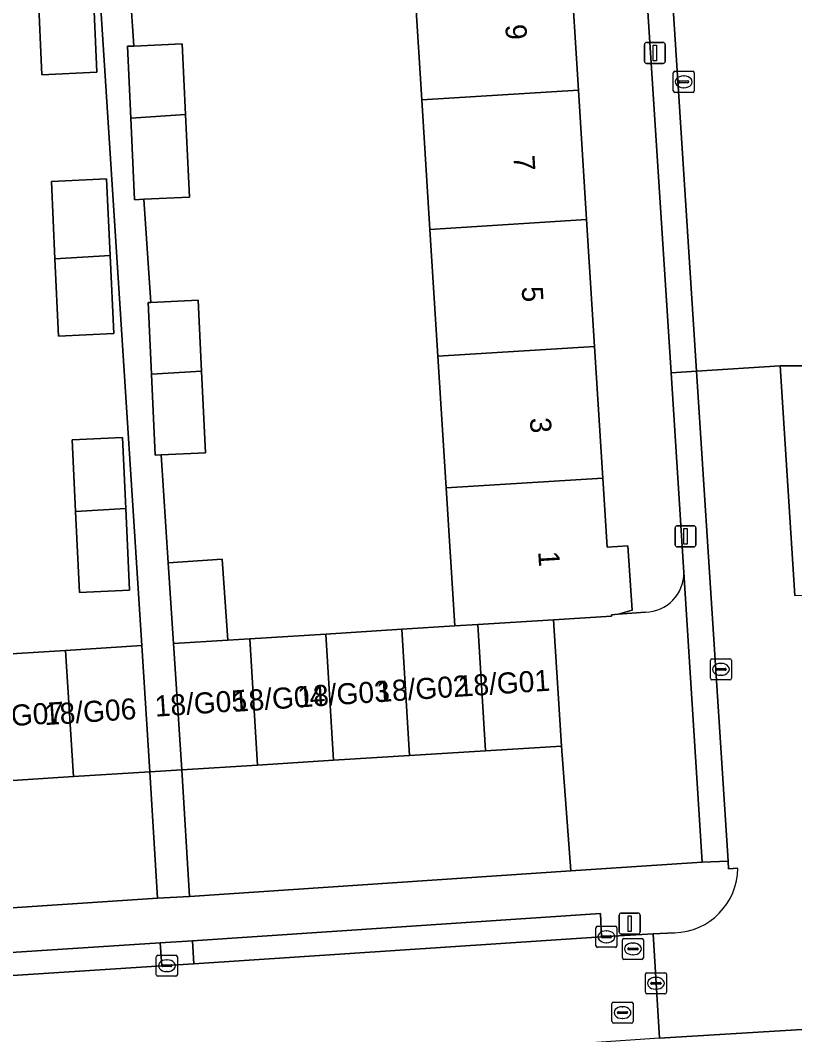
# Model space of a CAD drawing. Extents: x 159680 to 160786, y 387323 to 388340.
# Drawn here: x 160539.75 to 160576.51, y 387581.88 to 387630.01 of the extents above; entities that cross this region are included whole.
import ezdxf

# ---------------------------------------------------------------- set-up
doc = ezdxf.new("R2010")
doc.units = 0
for name, color, linetype in [('IMGEO_Erf', 7, 'Continuous'), ('IMGEO_Kolk', 7, 'Continuous'), ('IMGEO_Lichtmast', 7, 'Continuous'), ('IMGEO_Pand', 7, 'Continuous'), ('IMGEO_Pand_nummerreeks', 7, 'Continuous'), ('IMGEO_Parkeervlak_open', 7, 'Continuous'), ('IMGEO_Rijbaan_lokaal_open', 7, 'Continuous'), ('IMGEO_Rioolput', 7, 'Continuous'), ('IMGEO_Voetpad_open', 7, 'Continuous')]:
    doc.layers.add(name, color=color, linetype=linetype)

msp = doc.modelspace()

# ---------------------------------------------------------------- linework, layer by layer
at = {"layer": 'IMGEO_Erf'}
for points in [[(160567.375, 387663.997), (160564.851, 387663.834), (160565.033, 387660.85), (160564.121, 387660.783), (160564.325, 387657.528), (160564.507, 387654.614), (160565.442, 387654.614), (160565.624, 387651.556), (160564.702, 387651.49), (160565.088, 387645.332), (160565.474, 387639.154), (160565.861, 387632.965), (160566.253, 387626.697), (160566.638, 387620.547), (160567.014, 387614.529), (160567.405, 387608.283), (160567.609, 387605.016), (160568.599, 387605.073), (160568.797, 387602.013), (160568.139, 387601.825), (160569.427, 387601.92)], [(160571.258, 387603.807), (160570.647, 387613.282), (160567.375, 387663.997)], [(160530.295, 387630.704), (160530.692, 387624.423), (160531.096, 387618.032), (160531.47, 387612.113), (160531.854, 387606.028), (160532.266, 387599.507), (160534.672, 387599.658), (160538.289, 387599.885), (160541.906, 387600.111), (160545.523, 387600.338), (160542.148, 387652.688)], [(160544.793, 387633.977), (160545.14, 387628.785), (160547.444, 387628.891), (160547.599, 387625.531), (160547.781, 387621.614), (160545.625, 387621.514), (160545.952, 387616.619), (160548.205, 387616.723), (160548.36, 387613.363), (160548.54, 387609.489), (160546.434, 387609.392), (160546.777, 387604.257), (160549.343, 387604.433), (160549.607, 387600.594), (160550.646, 387600.659), (160554.252, 387600.885), (160557.859, 387601.111), (160560.377, 387601.269), (160559.967, 387607.819), (160559.577, 387614.064), (160559.2, 387620.082), (160558.815, 387626.232), (160558.423, 387632.5)]]:
    msp.add_lwpolyline(points, dxfattribs=at)
for points in [[(160540.439, 387634.816), (160543.048, 387634.937), (160543.206, 387631.519), (160543.39, 387627.546), (160540.781, 387627.426), (160540.599, 387631.354)], [(160543.849, 387622.477), (160544.017, 387618.847), (160544.189, 387615.139), (160541.572, 387615.018), (160541.402, 387618.682), (160541.232, 387622.356)], [(160544.607, 387610.208), (160544.763, 387606.844), (160544.942, 387602.974), (160542.558, 387602.863), (160542.381, 387606.694), (160542.223, 387610.097)]]:
    msp.add_lwpolyline(points, close=True, dxfattribs=at)
msp.add_arc((160569.373, 387603.805), 1.885, 271.6551, 0.0707, dxfattribs=at)
at = {"layer": 'IMGEO_Kolk'}
for p, q in [((160570.822, 387627.586), (160571.674, 387627.586)), ((160570.747, 387626.66), (160570.747, 387627.512)), ((160571.006, 387627.08), (160571.006, 387627.092)), ((160571.049, 387627.129), (160571.447, 387627.129)), ((160571.235, 387627.366), (160571.26, 387627.366)), ((160571.49, 387627.092), (160571.49, 387627.08)), ((160571.748, 387627.512), (160571.748, 387626.66)), ((160571.674, 387626.586), (160570.822, 387626.586)), ((160571.444, 387627.043), (160571.046, 387627.043)), ((160571.258, 387626.806), (160571.233, 387626.806)), ((160572.512, 387598.786), (160572.512, 387599.638)), ((160572.587, 387599.712), (160573.439, 387599.712)), ((160573.513, 387599.638), (160573.513, 387598.786)), ((160572.771, 387599.206), (160572.771, 387599.218)), ((160573.209, 387599.169), (160572.811, 387599.169)), ((160572.814, 387599.255), (160573.212, 387599.255)), ((160573, 387599.492), (160573.025, 387599.492)), ((160573.255, 387599.218), (160573.255, 387599.206)), ((160573.439, 387598.712), (160572.587, 387598.712)), ((160573.023, 387598.932), (160572.998, 387598.932)), ((160567.075, 387586.096), (160567.075, 387586.948)), ((160567.15, 387587.022), (160568.002, 387587.022)), ((160567.563, 387586.802), (160567.588, 387586.802)), ((160568.076, 387586.948), (160568.076, 387586.096)), ((160567.334, 387586.516), (160567.334, 387586.528)), ((160567.772, 387586.479), (160567.374, 387586.479)), ((160567.377, 387586.565), (160567.775, 387586.565)), ((160567.586, 387586.242), (160567.561, 387586.242)), ((160567.818, 387586.528), (160567.818, 387586.516)), ((160568.002, 387586.022), (160567.15, 387586.022)), ((160546.212, 387584.722), (160546.212, 387585.574)), ((160546.287, 387585.648), (160547.139, 387585.648)), ((160546.514, 387585.191), (160546.912, 387585.191)), ((160546.7, 387585.428), (160546.725, 387585.428)), ((160547.213, 387585.574), (160547.213, 387584.722)), ((160546.471, 387585.142), (160546.471, 387585.154)), ((160546.909, 387585.105), (160546.511, 387585.105)), ((160546.723, 387584.868), (160546.698, 387584.868)), ((160546.955, 387585.154), (160546.955, 387585.142)), ((160547.139, 387584.648), (160546.287, 387584.648))]:
    msp.add_line(p, q, dxfattribs=at)
for points in [[(160570.822, 387627.586), (160571.674, 387627.586)], [(160570.747, 387626.66), (160570.747, 387627.512)], [(160571.748, 387627.512), (160571.748, 387626.66)], [(160571.674, 387626.586), (160570.822, 387626.586)], [(160572.512, 387598.786), (160572.512, 387599.638)], [(160572.587, 387599.712), (160573.439, 387599.712)], [(160573.513, 387599.638), (160573.513, 387598.786)], [(160573.439, 387598.712), (160572.587, 387598.712)], [(160567.075, 387586.096), (160567.075, 387586.948)], [(160567.15, 387587.022), (160568.002, 387587.022)], [(160568.076, 387586.948), (160568.076, 387586.096)], [(160568.002, 387586.022), (160567.15, 387586.022)], [(160546.212, 387584.722), (160546.212, 387585.574)], [(160546.287, 387585.648), (160547.139, 387585.648)], [(160547.213, 387585.574), (160547.213, 387584.722)], [(160547.139, 387584.648), (160546.287, 387584.648)]]:
    msp.add_lwpolyline(points, dxfattribs=at)
for centre, radius, start, end in [((160570.824, 387627.51), 0.0765, 91.552, 178.448), ((160570.824, 387627.51), 0.0765, 91.552, 178.448), ((160571.672, 387627.51), 0.0765, 1.552, 88.448), ((160571.672, 387627.51), 0.0765, 1.552, 88.448), ((160571.046, 387627.089), 0.0403, 85.8775, 175.7526), ((160571.043, 387627.079), 0.0366, 178.938, 274.7102), ((160571.447, 387627.086), 0.043, 264.8664, 352.4533), ((160571.451, 387627.091), 0.0386, 1.7309, 96.639), ((160570.824, 387626.662), 0.0765, 181.552, 268.448), ((160570.824, 387626.662), 0.0765, 181.552, 268.448), ((160571.672, 387626.662), 0.0765, 271.552, 358.448), ((160571.672, 387626.662), 0.0765, 271.552, 358.448), ((160572.589, 387599.636), 0.0765, 91.552, 178.448), ((160572.589, 387599.636), 0.0765, 91.552, 178.448), ((160573.437, 387599.636), 0.0765, 1.552, 88.448), ((160573.437, 387599.636), 0.0765, 1.552, 88.448), ((160572.811, 387599.215), 0.0403, 85.8775, 175.7526), ((160572.808, 387599.205), 0.0366, 178.938, 274.7102), ((160573.212, 387599.212), 0.043, 264.8664, 352.4533), ((160573.216, 387599.217), 0.0386, 1.7309, 96.639), ((160572.589, 387598.788), 0.0765, 181.552, 268.448), ((160572.589, 387598.788), 0.0765, 181.552, 268.448), ((160573.437, 387598.788), 0.0765, 271.552, 358.448), ((160573.437, 387598.788), 0.0765, 271.552, 358.448), ((160567.152, 387586.946), 0.0765, 91.552, 178.448), ((160567.152, 387586.946), 0.0765, 91.552, 178.448), ((160568, 387586.946), 0.0765, 1.552, 88.448), ((160568, 387586.946), 0.0765, 1.552, 88.448), ((160567.374, 387586.525), 0.0403, 85.8775, 175.7526), ((160567.371, 387586.515), 0.0366, 178.938, 274.7102), ((160567.775, 387586.522), 0.043, 264.8664, 352.4533), ((160567.779, 387586.527), 0.0386, 1.7309, 96.639), ((160567.152, 387586.098), 0.0765, 181.552, 268.448), ((160567.152, 387586.098), 0.0765, 181.552, 268.448), ((160568, 387586.098), 0.0765, 271.552, 358.448), ((160568, 387586.098), 0.0765, 271.552, 358.448), ((160546.289, 387585.572), 0.0765, 91.552, 178.448), ((160546.289, 387585.572), 0.0765, 91.552, 178.448), ((160546.511, 387585.151), 0.0403, 85.8775, 175.7526), ((160546.916, 387585.153), 0.0386, 1.7309, 96.639), ((160547.137, 387585.572), 0.0765, 1.552, 88.448), ((160547.137, 387585.572), 0.0765, 1.552, 88.448), ((160546.289, 387584.724), 0.0765, 181.552, 268.448), ((160546.289, 387584.724), 0.0765, 181.552, 268.448), ((160546.508, 387585.141), 0.0366, 178.938, 274.7102), ((160546.912, 387585.148), 0.043, 264.8664, 352.4533), ((160547.137, 387584.724), 0.0765, 271.552, 358.448), ((160547.137, 387584.724), 0.0765, 271.552, 358.448)]:
    msp.add_arc(centre, radius, start, end, dxfattribs=at)
for centre, major_axis, ratio, start_param, end_param in [((160571.234, 387627.086), (-0.387, 0.002), 0.722429, 4.712389, 7.853982), ((160571.259, 387627.086), (-0.39, 0.002), 0.717154, 1.570796, 4.712389), ((160572.999, 387599.212), (-0.387, 0.002), 0.722429, 4.712389, 7.853982), ((160573.024, 387599.212), (-0.39, 0.002), 0.717154, 1.570796, 4.712389), ((160567.562, 387586.522), (-0.387, 0.002), 0.722429, 4.712389, 7.853982), ((160567.587, 387586.522), (-0.39, 0.002), 0.717154, 1.570796, 4.712389), ((160546.699, 387585.148), (-0.387, 0.002), 0.722429, 4.712389, 7.853982), ((160546.724, 387585.148), (-0.39, 0.002), 0.717154, 1.570796, 4.712389)]:
    msp.add_ellipse(centre, major_axis=major_axis, ratio=ratio, start_param=start_param, end_param=end_param, dxfattribs=at)
at = {"layer": 'IMGEO_Lichtmast'}
for p, q in [((160569.38, 387628.057), (160569.38, 387628.857)), ((160569.38, 387628.857), (160569.38, 387628.057)), ((160569.48, 387628.957), (160570.27, 387628.957)), ((160570.27, 387628.957), (160569.48, 387628.957)), ((160570.37, 387628.857), (160570.37, 387628.057)), ((160570.37, 387628.057), (160570.37, 387628.857)), ((160570.27, 387627.957), (160569.48, 387627.957)), ((160569.48, 387627.957), (160570.27, 387627.957)), ((160570.835, 387605.123), (160570.835, 387605.923)), ((160570.835, 387605.923), (160570.835, 387605.123)), ((160570.935, 387606.023), (160571.725, 387606.023)), ((160571.725, 387606.023), (160570.935, 387606.023)), ((160571.825, 387605.923), (160571.825, 387605.123)), ((160571.825, 387605.123), (160571.825, 387605.923)), ((160571.725, 387605.023), (160570.935, 387605.023)), ((160570.935, 387605.023), (160571.725, 387605.023)), ((160568.284, 387587.649), (160569.074, 387587.649)), ((160569.074, 387587.649), (160568.284, 387587.649)), ((160568.184, 387586.749), (160568.184, 387587.549)), ((160568.184, 387587.549), (160568.184, 387586.749)), ((160569.174, 387587.549), (160569.174, 387586.749)), ((160569.174, 387586.749), (160569.174, 387587.549)), ((160569.074, 387586.649), (160568.284, 387586.649)), ((160568.284, 387586.649), (160569.074, 387586.649))]:
    msp.add_line(p, q, dxfattribs=at)
for points in [[(160569.8, 387628.832), (160569.95, 387628.832), (160569.95, 387628.082), (160569.8, 387628.082), (160569.8, 387628.832)], [(160571.255, 387605.898), (160571.405, 387605.898), (160571.405, 387605.148), (160571.255, 387605.148), (160571.255, 387605.898)], [(160568.604, 387587.524), (160568.754, 387587.524), (160568.754, 387586.774), (160568.604, 387586.774), (160568.604, 387587.524)]]:
    msp.add_lwpolyline(points, dxfattribs=at)
for centre, start, end in [((160569.48, 387628.857), 90, 180), ((160569.48, 387628.857), 90, 180), ((160570.27, 387628.857), 0, 90), ((160570.27, 387628.857), 360, 90), ((160569.48, 387628.057), 180, 270), ((160569.48, 387628.057), 180, 270), ((160570.27, 387628.057), 270, 0), ((160570.27, 387628.057), 270, 0), ((160570.935, 387605.923), 90, 180), ((160570.935, 387605.923), 90, 180), ((160571.725, 387605.923), 0, 90), ((160571.725, 387605.923), 360, 90), ((160570.935, 387605.123), 180, 270), ((160570.935, 387605.123), 180, 270), ((160571.725, 387605.123), 270, 0), ((160571.725, 387605.123), 270, 0), ((160568.284, 387587.549), 90, 180), ((160568.284, 387587.549), 90, 180), ((160569.074, 387587.549), 0, 90), ((160569.074, 387587.549), 360, 90), ((160568.284, 387586.749), 180, 270), ((160568.284, 387586.749), 180, 270), ((160569.074, 387586.749), 270, 0), ((160569.074, 387586.749), 270, 0)]:
    msp.add_arc(centre, 0.1, start, end, dxfattribs=at)
at = {"layer": 'IMGEO_Pand'}
for points in [[(160566.253, 387626.697), (160565.861, 387632.965), (160558.423, 387632.5), (160558.815, 387626.232)], [(160540.599, 387631.354), (160540.781, 387627.426), (160543.39, 387627.546), (160543.206, 387631.519)], [(160547.444, 387628.891), (160545.14, 387628.785), (160544.839, 387628.771), (160544.996, 387625.368), (160547.599, 387625.531)], [(160566.638, 387620.547), (160566.253, 387626.697), (160558.815, 387626.232), (160559.2, 387620.082)], [(160547.599, 387625.531), (160544.996, 387625.368), (160545.176, 387621.493), (160545.625, 387621.514), (160547.781, 387621.614)], [(160544.017, 387618.847), (160543.849, 387622.477), (160541.232, 387622.356), (160541.402, 387618.682)], [(160567.014, 387614.529), (160566.638, 387620.547), (160559.2, 387620.082), (160559.577, 387614.064)], [(160541.402, 387618.682), (160541.572, 387615.018), (160544.189, 387615.139), (160544.017, 387618.847)], [(160548.205, 387616.723), (160545.952, 387616.619), (160545.821, 387616.613), (160545.978, 387613.214), (160548.36, 387613.363)], [(160567.405, 387608.283), (160567.014, 387614.529), (160559.577, 387614.064), (160559.967, 387607.819)], [(160548.36, 387613.363), (160545.978, 387613.214), (160546.156, 387609.379), (160546.434, 387609.392), (160548.54, 387609.489)], [(160544.607, 387610.208), (160542.223, 387610.097), (160542.381, 387606.694), (160544.763, 387606.844)], [(160567.811, 387601.8), (160568.139, 387601.825), (160568.797, 387602.013), (160568.599, 387605.073), (160567.609, 387605.016), (160567.405, 387608.283), (160559.967, 387607.819), (160560.377, 387601.269), (160561.465, 387601.336), (160565.071, 387601.56), (160567.815, 387601.732)], [(160542.558, 387602.863), (160544.942, 387602.974), (160544.763, 387606.844), (160542.381, 387606.694)], [(160547.025, 387600.444), (160549.607, 387600.594), (160549.343, 387604.433), (160546.777, 387604.257)], [(160565.071, 387601.56), (160561.465, 387601.336), (160561.84, 387595.347), (160565.446, 387595.573)], [(160558.234, 387595.121), (160557.859, 387601.111), (160554.252, 387600.885), (160554.627, 387594.896)], [(160561.84, 387595.347), (160561.465, 387601.336), (160560.377, 387601.269), (160557.859, 387601.111), (160558.234, 387595.121)], [(160547.415, 387594.444), (160551.021, 387594.67), (160550.646, 387600.659), (160549.607, 387600.594), (160547.025, 387600.444)], [(160554.627, 387594.896), (160554.252, 387600.885), (160550.646, 387600.659), (160551.021, 387594.67)], [(160542.281, 387594.122), (160541.906, 387600.111), (160538.289, 387599.885), (160538.664, 387593.896)], [(160545.898, 387594.349), (160545.523, 387600.338), (160541.906, 387600.111), (160542.281, 387594.122)]]:
    msp.add_lwpolyline(points, close=True, dxfattribs=at)
at = {"layer": 'IMGEO_Parkeervlak_open'}
for points in [[(160569.427, 387601.92), (160568.139, 387601.825), (160567.811, 387601.8), (160567.815, 387601.732), (160565.071, 387601.56), (160565.446, 387595.573), (160565.882, 387589.652), (160572.124, 387590.057), (160571.258, 387603.807)], [(160688.994, 387587.58), (160690.222, 387588.797), (160690.811, 387589.28), (160653.704, 387586.943), (160640.868, 387586.153), (160581.804, 387582.428), (160570.096, 387581.71), (160522.381, 387578.44), (160523.03, 387578.059), (160524.203, 387577.006)]]:
    msp.add_lwpolyline(points, dxfattribs=at)
msp.add_lwpolyline([(160561.84, 387595.347), (160558.234, 387595.121), (160554.627, 387594.896), (160551.021, 387594.67), (160547.415, 387594.444), (160547.781, 387588.434), (160565.882, 387589.652), (160565.446, 387595.573)], close=True, dxfattribs=at)
msp.add_arc((160569.373, 387603.805), 1.885, 271.6551, 0.0707, dxfattribs=at)
at = {"layer": 'IMGEO_Rijbaan_lokaal_open'}
for points in [[(160580.403, 387666.582), (160573.726, 387666.064), (160568.477, 387665.736), (160571.854, 387613.359), (160575.823, 387613.619), (160577.027, 387613.615), (160584.076, 387614.055), (160584.01, 387615.178), (160583.702, 387615.16)], [(160568.477, 387665.736), (160568.361, 387665.729), (160567.267, 387665.662), (160567.375, 387663.997), (160570.647, 387613.282), (160571.854, 387613.359)]]:
    msp.add_lwpolyline(points, close=True, dxfattribs=at)
for points in [[(160576.517, 387602.707), (160575.823, 387613.619), (160571.854, 387613.359), (160573.348, 387590.11), (160573.371, 387589.753), (160573.814, 387589.784)], [(160570.808, 387586.71), (160569.795, 387586.667), (160570.096, 387581.71), (160581.804, 387582.428), (160581.466, 387587.414), (160580.457, 387587.349)], [(160570.096, 387581.71), (160569.795, 387586.667), (160567.344, 387586.515), (160547.992, 387585.24), (160546.477, 387585.138), (160528.392, 387583.971), (160519.663, 387583.396), (160517.418, 387583.287)]]:
    msp.add_lwpolyline(points, dxfattribs=at)
msp.add_arc((160570.715, 387589.807), 3.099, 271.7133, 359.5683, dxfattribs=at)
at = {"layer": 'IMGEO_Rioolput'}
for p, q in [((160568.333, 387585.521), (160568.333, 387586.373)), ((160568.408, 387586.447), (160569.26, 387586.447)), ((160568.821, 387586.227), (160568.846, 387586.227)), ((160569.334, 387586.373), (160569.334, 387585.521)), ((160568.592, 387585.941), (160568.592, 387585.953)), ((160569.03, 387585.904), (160568.632, 387585.904)), ((160568.635, 387585.99), (160569.033, 387585.99)), ((160568.844, 387585.667), (160568.819, 387585.667)), ((160569.076, 387585.953), (160569.076, 387585.941)), ((160569.26, 387585.447), (160568.408, 387585.447)), ((160569.426, 387583.89), (160569.426, 387584.742)), ((160569.501, 387584.816), (160570.353, 387584.816)), ((160570.427, 387584.742), (160570.427, 387583.89)), ((160569.685, 387584.31), (160569.685, 387584.322)), ((160570.123, 387584.273), (160569.725, 387584.273)), ((160569.728, 387584.359), (160570.126, 387584.359)), ((160569.914, 387584.596), (160569.939, 387584.596)), ((160570.169, 387584.322), (160570.169, 387584.31)), ((160570.353, 387583.816), (160569.501, 387583.816)), ((160569.937, 387584.036), (160569.912, 387584.036)), ((160567.841, 387582.498), (160567.841, 387583.35)), ((160567.916, 387583.424), (160568.768, 387583.424)), ((160568.842, 387583.35), (160568.842, 387582.498)), ((160568.1, 387582.918), (160568.1, 387582.93)), ((160568.538, 387582.881), (160568.14, 387582.881)), ((160568.143, 387582.967), (160568.541, 387582.967)), ((160568.329, 387583.204), (160568.354, 387583.204)), ((160568.584, 387582.93), (160568.584, 387582.918)), ((160568.768, 387582.424), (160567.916, 387582.424)), ((160568.352, 387582.644), (160568.327, 387582.644))]:
    msp.add_line(p, q, dxfattribs=at)
for points in [[(160568.333, 387585.521), (160568.333, 387586.373)], [(160568.408, 387586.447), (160569.26, 387586.447)], [(160569.334, 387586.373), (160569.334, 387585.521)], [(160569.26, 387585.447), (160568.408, 387585.447)], [(160569.426, 387583.89), (160569.426, 387584.742)], [(160569.501, 387584.816), (160570.353, 387584.816)], [(160570.427, 387584.742), (160570.427, 387583.89)], [(160570.353, 387583.816), (160569.501, 387583.816)], [(160567.841, 387582.498), (160567.841, 387583.35)], [(160567.916, 387583.424), (160568.768, 387583.424)], [(160568.842, 387583.35), (160568.842, 387582.498)], [(160568.768, 387582.424), (160567.916, 387582.424)]]:
    msp.add_lwpolyline(points, dxfattribs=at)
for centre, radius, start, end in [((160568.41, 387586.371), 0.0765, 91.552, 178.448), ((160568.41, 387586.371), 0.0765, 91.552, 178.448), ((160569.258, 387586.371), 0.0765, 1.552, 88.448), ((160569.258, 387586.371), 0.0765, 1.552, 88.448), ((160568.632, 387585.95), 0.0403, 85.8775, 175.7526), ((160568.629, 387585.94), 0.0366, 178.938, 274.7102), ((160569.033, 387585.947), 0.043, 264.8664, 352.4533), ((160569.037, 387585.952), 0.0386, 1.7309, 96.639), ((160568.41, 387585.523), 0.0765, 181.552, 268.448), ((160568.41, 387585.523), 0.0765, 181.552, 268.448), ((160569.258, 387585.523), 0.0765, 271.552, 358.448), ((160569.258, 387585.523), 0.0765, 271.552, 358.448), ((160569.503, 387584.74), 0.0765, 91.552, 178.448), ((160569.503, 387584.74), 0.0765, 91.552, 178.448), ((160570.351, 387584.74), 0.0765, 1.552, 88.448), ((160570.351, 387584.74), 0.0765, 1.552, 88.448), ((160569.725, 387584.319), 0.0403, 85.8775, 175.7526), ((160569.722, 387584.309), 0.0366, 178.938, 274.7102), ((160570.126, 387584.316), 0.043, 264.8664, 352.4533), ((160570.13, 387584.321), 0.0386, 1.7309, 96.639), ((160569.503, 387583.892), 0.0765, 181.552, 268.448), ((160569.503, 387583.892), 0.0765, 181.552, 268.448), ((160570.351, 387583.892), 0.0765, 271.552, 358.448), ((160570.351, 387583.892), 0.0765, 271.552, 358.448), ((160567.918, 387583.348), 0.0765, 91.552, 178.448), ((160567.918, 387583.348), 0.0765, 91.552, 178.448), ((160568.766, 387583.348), 0.0765, 1.552, 88.448), ((160568.766, 387583.348), 0.0765, 1.552, 88.448), ((160568.14, 387582.927), 0.0403, 85.8775, 175.7526), ((160568.137, 387582.917), 0.0366, 178.938, 274.7102), ((160568.541, 387582.924), 0.043, 264.8664, 352.4533), ((160568.545, 387582.929), 0.0386, 1.7309, 96.639), ((160567.918, 387582.5), 0.0765, 181.552, 268.448), ((160567.918, 387582.5), 0.0765, 181.552, 268.448), ((160568.766, 387582.5), 0.0765, 271.552, 358.448), ((160568.766, 387582.5), 0.0765, 271.552, 358.448)]:
    msp.add_arc(centre, radius, start, end, dxfattribs=at)
for centre, major_axis, ratio, start_param, end_param in [((160568.82, 387585.947), (-0.387, 0.002), 0.722429, 4.712389, 7.853982), ((160568.845, 387585.947), (-0.39, 0.002), 0.717154, 1.570796, 4.712389), ((160569.913, 387584.316), (-0.387, 0.002), 0.722429, 4.712389, 7.853982), ((160569.938, 387584.316), (-0.39, 0.002), 0.717154, 1.570796, 4.712389), ((160568.328, 387582.924), (-0.387, 0.002), 0.722429, 4.712389, 7.853982), ((160568.353, 387582.924), (-0.39, 0.002), 0.717154, 1.570796, 4.712389)]:
    msp.add_ellipse(centre, major_axis=major_axis, ratio=ratio, start_param=start_param, end_param=end_param, dxfattribs=at)
at = {"layer": 'IMGEO_Voetpad_open'}
for points in [[(160542.148, 387652.688), (160545.523, 387600.338), (160545.898, 387594.349), (160547.415, 387594.444), (160547.025, 387600.444), (160546.777, 387604.257), (160546.434, 387609.392), (160546.156, 387609.379), (160545.978, 387613.214), (160545.821, 387616.613), (160545.952, 387616.619), (160545.625, 387621.514), (160545.176, 387621.493), (160544.996, 387625.368), (160544.839, 387628.771), (160545.14, 387628.785), (160544.793, 387633.977)], [(160573.814, 387589.784), (160573.371, 387589.753), (160573.348, 387590.11), (160572.124, 387590.057), (160565.882, 387589.652), (160547.781, 387588.434), (160546.263, 387588.357), (160528.183, 387587.159), (160528.331, 387585.059), (160546.401, 387586.238), (160547.921, 387586.323), (160567.295, 387587.625), (160567.344, 387586.515), (160569.795, 387586.667), (160570.808, 387586.71)]]:
    msp.add_lwpolyline(points, dxfattribs=at)
for points in [[(160577.55, 387606.797), (160577.425, 387606.794), (160577.027, 387613.615), (160575.823, 387613.619), (160576.517, 387602.707), (160577.799, 387602.762)], [(160571.854, 387613.359), (160570.647, 387613.282), (160571.258, 387603.807), (160572.124, 387590.057), (160573.348, 387590.11)], [(160528.183, 387587.159), (160546.263, 387588.357), (160545.898, 387594.349), (160542.281, 387594.122), (160538.664, 387593.896), (160535.047, 387593.669), (160531.43, 387593.443), (160527.813, 387593.216)], [(160547.415, 387594.444), (160545.898, 387594.349), (160546.263, 387588.357), (160547.781, 387588.434)], [(160567.344, 387586.515), (160567.295, 387587.625), (160547.921, 387586.323), (160547.992, 387585.24)], [(160528.392, 387583.971), (160546.477, 387585.138), (160546.401, 387586.238), (160528.331, 387585.059)], [(160547.921, 387586.323), (160546.401, 387586.238), (160546.477, 387585.138), (160547.992, 387585.24)]]:
    msp.add_lwpolyline(points, close=True, dxfattribs=at)
msp.add_arc((160570.715, 387589.807), 3.099, 271.7133, 359.5683, dxfattribs=at)

# ---------------------------------------------------------------- texts
at = {"layer": 'IMGEO_Pand_nummerreeks'}
for s, rotation, p in [('9', 273.5795, (160562.773, 387629.792)), ('7', 273.5795, (160563.162, 387623.572)), ('5', 273.5795, (160563.551, 387617.352)), ('3', 273.5795, (160563.94, 387611.132)), ('1', 273.5795, (160564.336, 387604.798)), ('18/G01', 3.8373, (160560.552, 387597.908)), ('18/G03', 3.8373, (160552.945, 387597.398)), ('18/G02', 3.8373, (160556.687, 387597.649)), ('18/G05', 3.8373, (160546.169, 387596.961)), ('18/G04', 3.8373, (160549.882, 387597.19)), ('18/G06', 3.8373, (160540.912, 387596.561)), ('18/G07', 3.8373, (160537.484, 387596.39))]:
    msp.add_text(s, height=1, rotation=rotation, dxfattribs=at).set_placement(p)

doc.saveas('drawing.dxf')
